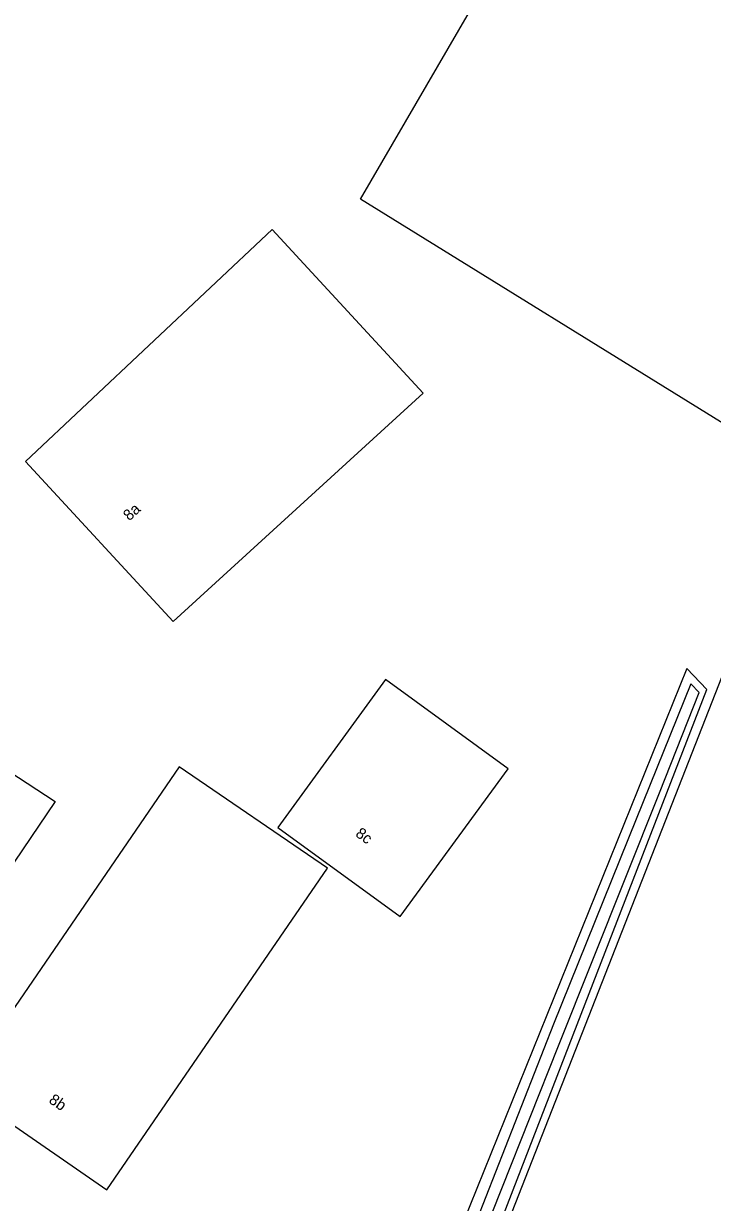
# Model space of a CAD drawing. Extents: x 136000 to 141000, y 400494 to 402006.
# Drawn here: x 136698.9 to 136761.2, y 401336 to 401442.6 of the extents above; entities that cross this region are included whole.
import ezdxf

# ---------------------------------------------------------------- set-up
doc = ezdxf.new("R2010")
doc.units = 0
for name, color, linetype in [('gg-afsc-draadraster', 7, 'Continuous'), ('gg-afsc-lijn draadraster', 7, 'Continuous'), ('gg-anno-huisnummerreeks BGT', 7, 'Continuous'), ('gg-bbg-gedigitaliseerde bebouwing', 7, 'Continuous'), ('gg-bbg-hoofdgebouw', 7, 'Continuous'), ('gg-knt-bronhoudergrens', 7, 'Continuous'), ('gg-kntw-bovenkant insteek waterloop', 7, 'Continuous'), ('gg-kntw-waterlijn', 7, 'Continuous')]:
    doc.layers.add(name, color=color, linetype=linetype)

msp = doc.modelspace()

# ---------------------------------------------------------------- linework, layer by layer
at = {"layer": 'gg-afsc-draadraster'}
msp.add_line((136767.56, 401403.03), (136729.36, 401426.68), dxfattribs=at)
at = {"layer": 'gg-afsc-lijn draadraster'}
msp.add_line((136767.56, 401403.03), (136729.36, 401426.68), dxfattribs=at)
at = {"layer": 'gg-bbg-gedigitaliseerde bebouwing'}
for points in [[(136721.36, 401423.95), (136735, 401409.15), (136712.42, 401388.5), (136699.08, 401402.97)], [(136692.68, 401392.65), (136696.67, 401390.03), (136690.03, 401379.89), (136701.75, 401372.22), (136696.58, 401364.59)], [(136721.87, 401369.88), (136732.94, 401361.82), (136742.68, 401375.19), (136731.61, 401383.26), (136721.87, 401369.88)], [(136706.43, 401337.11), (136726.37, 401366.2), (136712.97, 401375.37), (136693.09, 401346.35)]]:
    msp.add_lwpolyline(points, dxfattribs=at)
at = {"layer": 'gg-bbg-hoofdgebouw'}
for p, q in [((136721.36, 401423.95), (136699.08, 401402.97)), ((136693.09, 401346.35), (136706.43, 401337.11))]:
    msp.add_line(p, q, dxfattribs=at)
at = {"layer": 'gg-knt-bronhoudergrens'}
msp.add_line((136741.77, 401331.86), (136769.24, 401401.99), dxfattribs=at)
msp.add_lwpolyline([(136729.36, 401426.68), (136751.19, 401464.29), (136759.42, 401458.68), (136759.94, 401459.47), (136760.9, 401458.86)], dxfattribs=at)
at = {"layer": 'gg-kntw-bovenkant insteek waterloop'}
msp.add_lwpolyline([(136733.36, 401312.49), (136737.21, 401321.77), (136760.65, 401382.34), (136758.83, 401384.26), (136734.16, 401323.12), (136728, 401305.72)], dxfattribs=at)
at = {"layer": 'gg-kntw-waterlijn'}
msp.add_lwpolyline([(136729.09, 401304.6), (136731.87, 401311.43), (136747.25, 401350.12), (136756.36, 401373.02), (136759.96, 401382.09), (136759.2, 401382.88), (136754.26, 401370.63), (136746.8, 401352.1), (136728.45, 401305.26)], dxfattribs=at)

# ---------------------------------------------------------------- texts
at = {"layer": 'gg-anno-huisnummerreeks BGT'}
for s, rotation, p in [('8a', 42.7, (136708.46, 401397.55)), ('8c', 323.9, (136728.82, 401369.15)), ('8b', 325.3, (136701.11, 401345.05))]:
    msp.add_text(s, height=1, rotation=rotation, dxfattribs=at).set_placement(p)

doc.saveas('drawing.dxf')
